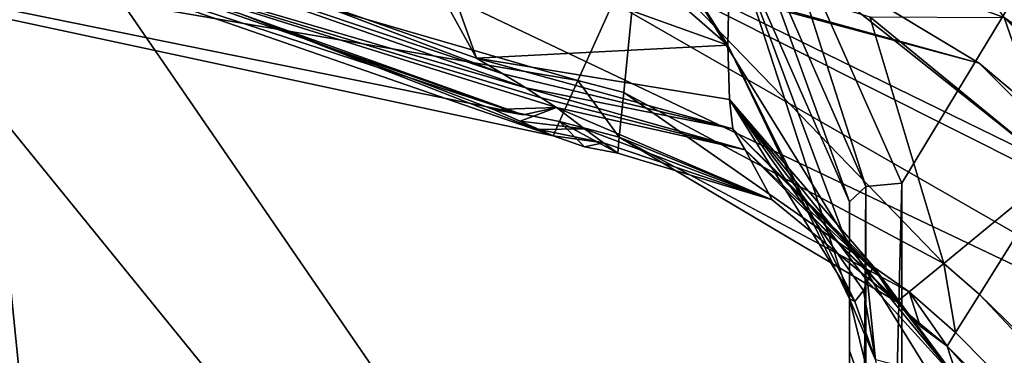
# Model space of a CAD drawing. Header units: millimetres. Extents: x -108 to 102, y -29 to 80.
# Tile 283 of 291: x 58.5 to 63.25, y 48.03 to 49.65. Entities that reach past the tile are written whole.
import ezdxf

# ---------------------------------------------------------------- set-up
doc = ezdxf.new("R2010")
doc.units = ezdxf.units.MM
doc.header["$LTSCALE"] = 65.185185
for name, color, linetype in [('100', 7, 'CONTINUOUS'), ('104', 7, 'CONTINUOUS'), ('105', 7, 'CONTINUOUS'), ('109', 7, 'CONTINUOUS'), ('14', 7, 'CONTINUOUS'), ('16', 7, 'CONTINUOUS'), ('23', 7, 'CONTINUOUS'), ('24', 7, 'CONTINUOUS'), ('2427', 7, 'CONTINUOUS'), ('2439', 7, 'CONTINUOUS'), ('2752', 7, 'CONTINUOUS'), ('32', 7, 'CONTINUOUS'), ('36', 7, 'CONTINUOUS'), ('37', 7, 'CONTINUOUS'), ('39', 7, 'CONTINUOUS'), ('41', 7, 'CONTINUOUS'), ('46', 7, 'CONTINUOUS'), ('47', 7, 'CONTINUOUS'), ('51', 7, 'CONTINUOUS'), ('52', 7, 'CONTINUOUS'), ('55', 7, 'CONTINUOUS'), ('57', 7, 'CONTINUOUS'), ('59', 7, 'CONTINUOUS'), ('61', 7, 'CONTINUOUS'), ('62', 7, 'CONTINUOUS'), ('63', 7, 'CONTINUOUS'), ('64', 7, 'CONTINUOUS'), ('73', 7, 'CONTINUOUS'), ('74', 7, 'CONTINUOUS'), ('75', 7, 'CONTINUOUS'), ('76', 7, 'CONTINUOUS'), ('81', 7, 'CONTINUOUS'), ('82', 7, 'CONTINUOUS'), ('83', 7, 'CONTINUOUS'), ('84', 7, 'CONTINUOUS'), ('85', 7, 'CONTINUOUS'), ('86', 7, 'CONTINUOUS'), ('93', 7, 'CONTINUOUS'), ('97', 7, 'CONTINUOUS'), ('98', 7, 'CONTINUOUS'), ('99', 7, 'CONTINUOUS')]:
    doc.layers.add(name, color=color, linetype=linetype)

msp = doc.modelspace()

# ---------------------------------------------------------------- linework, layer by layer
at = {"layer": '100', "color": 7, "linetype": 'CONTINUOUS', "true_color": 0xe6e6e6}
for points in [[(63.5, 48.9222, 95.55), (63.1256, 48.3223, 95.8429), (62.9542, 48.4726, 95.8429), (63.5, 48.9222, 95.55)], [(63.0109, 48.1384, 96.1673), (62.7869, 48.3348, 96.1673), (62.9542, 48.4726, 95.8429), (63.0109, 48.1384, 96.1673)], [(63.1256, 48.3223, 95.8429), (63.0109, 48.1384, 96.1673), (62.9542, 48.4726, 95.8429), (63.1256, 48.3223, 95.8429)], [(62.8407, 48.1703, 96.55), (62.7281, 48.2864, 96.55), (62.7869, 48.3348, 96.1673), (62.8407, 48.1703, 96.55)], [(62.9706, 48.0738, 96.55), (62.8407, 48.1703, 96.55), (62.7869, 48.3348, 96.1673), (62.9706, 48.0738, 96.55)], [(63.0109, 48.1384, 96.1673), (62.9706, 48.0738, 96.55), (62.7869, 48.3348, 96.1673), (63.0109, 48.1384, 96.1673)]]:
    msp.add_3dface(points, dxfattribs=at)
at = {"layer": '104', "color": 7, "linetype": 'CONTINUOUS', "true_color": 0xe6e6e6}
for points in [[(62.113, 50.2995, 110.7056), (61.9807, 50.2054, 110.7211), (62.5782, 48.8426, 111.2903), (62.113, 50.2995, 110.7056)], [(62.7516, 48.8587, 111.321), (62.113, 50.2995, 110.7056), (62.5782, 48.8426, 111.2903), (62.7516, 48.8587, 111.321)], [(61.9244, 50.0779, 110.6089), (62.5, 48.769, 111.1499), (61.9807, 50.2054, 110.7211), (61.9244, 50.0779, 110.6089)], [(61.9807, 50.2054, 110.7211), (62.5, 48.769, 111.1499), (62.5782, 48.8426, 111.2903), (61.9807, 50.2054, 110.7211)]]:
    msp.add_3dface(points, dxfattribs=at)
at = {"layer": '105', "color": 7, "linetype": 'CONTINUOUS', "true_color": 0xe6e6e6}
for points in [[(62.7516, 39.8462, 114.3917), (62.7516, 48.8587, 111.321), (62.5782, 41.8346, 113.9393), (62.7516, 39.8462, 114.3917)], [(62.7516, 48.8587, 111.321), (62.5782, 48.8426, 111.2903), (62.5782, 41.8346, 113.9393), (62.7516, 48.8587, 111.321)], [(62.5, 48.769, 111.1499), (62.5, 38.1229, 114.4499), (62.5782, 48.8426, 111.2903), (62.5, 48.769, 111.1499)], [(62.5782, 48.8426, 111.2903), (62.5, 38.1229, 114.4499), (62.5782, 41.8346, 113.9393), (62.5782, 48.8426, 111.2903)]]:
    msp.add_3dface(points, dxfattribs=at)
at = {"layer": '109', "color": 7, "linetype": 'CONTINUOUS', "true_color": 0xe6e6e6}
for points in [[(61.0714, 49.0882, 96.55), (58.4054, 50.016, 108.9895), (54.5, 50.5, 108.9895), (61.0714, 49.0882, 96.55)], [(54.5, 50.5, 96.55), (61.0714, 49.0882, 96.55), (54.5, 50.5, 108.9895), (54.5, 50.5, 96.55)], [(61.0714, 49.0882, 96.55), (59.5664, 49.6767, 108.365), (58.4054, 50.016, 108.9895), (61.0714, 49.0882, 96.55)], [(61.0714, 49.0882, 96.55), (60.784, 49.2143, 107.5141), (59.5664, 49.6767, 108.365), (61.0714, 49.0882, 96.55)], [(61.0714, 49.0882, 96.55), (60.9131, 49.1585, 107.3933), (60.784, 49.2143, 107.5141), (61.0714, 49.0882, 96.55)], [(61.0714, 49.0882, 96.55), (61.004, 49.1184, 107.2651), (60.9131, 49.1585, 107.3933), (61.0714, 49.0882, 96.55)], [(61.0714, 49.0882, 96.55), (61.0714, 49.0882, 107.0141), (61.004, 49.1184, 107.2651), (61.0714, 49.0882, 96.55)]]:
    msp.add_3dface(points, dxfattribs=at)
at = {"layer": '14', "linetype": 'CONTINUOUS'}
for points in [[(62.8154, 51.7671, 107.65), (69.4838, 46.4492, 107.65), (63.8998, 50.7814, 108.4225), (62.8154, 51.7671, 107.65)], [(69.4838, 46.4492, 107.65), (62.8154, 51.7671, 107.65), (63.8998, 50.7814, 106.8775), (69.4838, 46.4492, 107.65)]]:
    msp.add_3dface(points, dxfattribs=at)
at = {"layer": '16', "linetype": 'CONTINUOUS'}
for points in [[(63.8998, 50.7814, 98.0775), (69.4838, 46.4492, 98.85), (62.8154, 51.7671, 98.85), (63.8998, 50.7814, 98.0775)], [(62.8154, 51.7671, 98.85), (69.4838, 46.4492, 98.85), (63.8998, 50.7814, 99.6225), (62.8154, 51.7671, 98.85)]]:
    msp.add_3dface(points, dxfattribs=at)
at = {"layer": '23', "color": 7, "linetype": 'CONTINUOUS', "true_color": 0xe6e6e6}
for points in [[(62.9706, 48.0738, 96.55), (68.9846, 41.2967, 96.55), (62.9706, 48.0738, 108.9895), (62.9706, 48.0738, 96.55)], [(62.9706, 48.0738, 108.9895), (68.9846, 41.2967, 96.55), (68.9846, 41.2967, 108.9895), (62.9706, 48.0738, 108.9895)]]:
    msp.add_3dface(points, dxfattribs=at)
at = {"layer": '24', "color": 7, "linetype": 'CONTINUOUS', "true_color": 0xe6e6e6}
for points in [[(62.113, 50.2995, 110.7056), (62.7516, 48.8587, 111.321), (63.6429, 50.3359, 110.2005), (62.113, 50.2995, 110.7056)], [(62.7516, 48.8587, 111.321), (62.7516, 39.8462, 114.3917), (63.6429, 50.3359, 110.2005), (62.7516, 48.8587, 111.321)], [(63.6429, 50.3359, 110.2005), (62.7516, 39.8462, 114.3917), (70.3359, 43.6429, 110.2005), (63.6429, 50.3359, 110.2005)]]:
    msp.add_3dface(points, dxfattribs=at)
at = {"layer": '2427', "color": 7, "linetype": 'CONTINUOUS'}
for points in [[(49.4508, 53.3349, 120.55), (74, 29.972, 120.55), (54.5, 54, 120.55), (49.4508, 53.3349, 120.55)], [(54.5, 54, 120.55), (74, 29.972, 120.55), (59.5492, 53.3349, 120.55), (54.5, 54, 120.55)], [(44.7457, 51.385, 120.55), (74, 29.972, 120.55), (49.4508, 53.3349, 120.55), (44.7457, 51.385, 120.55)], [(59.5492, 53.3349, 120.55), (74, 29.972, 120.55), (64.2543, 51.385, 120.55), (59.5492, 53.3349, 120.55)], [(40.7064, 48.2835, 120.55), (74, 29.972, 120.55), (44.7457, 51.385, 120.55), (40.7064, 48.2835, 120.55)], [(37.6075, 44.2413, 120.55), (74, 29.972, 120.55), (40.7064, 48.2835, 120.55), (37.6075, 44.2413, 120.55)]]:
    msp.add_3dface(points, dxfattribs=at)
at = {"layer": '2439', "color": 7, "linetype": 'CONTINUOUS'}
for points in [[(58.202, 50.8868, 118.55), (58.4131, 51.427, 118.3692), (64.8806, 47.709, 118.55), (58.202, 50.8868, 118.55)], [(58.4131, 51.427, 118.3692), (63.3697, 49.8628, 117.892), (65.4211, 48.0015, 118.3746), (58.4131, 51.427, 118.3692)], [(58.4131, 51.427, 118.3692), (65.4211, 48.0015, 118.3746), (65.2952, 47.9659, 118.4384), (58.4131, 51.427, 118.3692)], [(64.8806, 47.709, 118.55), (58.4131, 51.427, 118.3692), (65.2952, 47.9659, 118.4384), (64.8806, 47.709, 118.55)]]:
    msp.add_3dface(points, dxfattribs=at)
at = {"layer": '2752', "color": 7, "linetype": 'CONTINUOUS'}
for points in [[(58.202, 50.8868, 118.55), (59.1054, 41.9339, 118.55), (58.071, 42.2282, 118.55), (58.202, 50.8868, 118.55)], [(58.202, 50.8868, 118.55), (64.8806, 47.709, 118.55), (61.9246, 45.4601, 118.55), (58.202, 50.8868, 118.55)], [(59.1054, 41.9339, 118.55), (58.202, 50.8868, 118.55), (61.9246, 45.4601, 118.55), (59.1054, 41.9339, 118.55)]]:
    msp.add_3dface(points, dxfattribs=at)
at = {"layer": '32', "color": 7, "linetype": 'CONTINUOUS', "true_color": 0xe6e6e6}
for points in [[(62.5, 48.0508, 110.5367), (62.5, 47.762, 110.7054), (62.5, 48.769, 111.1499), (62.5, 48.0508, 110.5367)], [(62.5, 48.769, 111.1499), (62.5, 47.762, 110.7054), (62.5, 38.1229, 114.4499), (62.5, 48.769, 111.1499)], [(62.5, 48.5349, 110.7444), (62.5, 48.0508, 110.5367), (62.5, 48.769, 111.1499), (62.5, 48.5349, 110.7444)], [(62.5, 48.3008, 110.339), (62.5, 48.0508, 110.5367), (62.5, 48.5349, 110.7444), (62.5, 48.3008, 110.339)]]:
    msp.add_3dface(points, dxfattribs=at)
at = {"layer": '36', "color": 7, "linetype": 'CONTINUOUS', "true_color": 0xe6e6e6}
for points in [[(54.5, 51.75, 107.0402), (54.5, 51.75, 108.3402), (63.125, 49.4389, 108.3402), (54.5, 51.75, 107.0402)], [(63.125, 49.4389, 107.0402), (54.5, 51.75, 107.0402), (63.125, 49.4389, 108.3402), (63.125, 49.4389, 107.0402)], [(69.4389, 43.125, 107.0402), (63.125, 49.4389, 107.0402), (69.4389, 43.125, 108.3402), (69.4389, 43.125, 107.0402)], [(69.4389, 43.125, 108.3402), (63.125, 49.4389, 107.0402), (63.125, 49.4389, 108.3402), (69.4389, 43.125, 108.3402)]]:
    msp.add_3dface(points, dxfattribs=at)
at = {"layer": '37', "color": 7, "linetype": 'CONTINUOUS', "true_color": 0xe6e6e6}
for points in [[(63.6198, 50.308, 106.7902), (68.9066, 45.9889, 106.717), (62.4951, 51.102, 106.717), (63.6198, 50.308, 106.7902)], [(68.9066, 45.9889, 106.717), (63.75, 50.5215, 106.5402), (62.4951, 51.102, 106.717), (68.9066, 45.9889, 106.717)]]:
    msp.add_3dface(points, dxfattribs=at)
at = {"layer": '39', "color": 7, "linetype": 'CONTINUOUS', "true_color": 0xe6e6e6}
for points in [[(54.5, 51.75, 107.0402), (63.125, 49.4389, 107.0402), (54.5, 51.8232, 106.8634), (54.5, 51.75, 107.0402)], [(54.5, 51.8232, 106.8634), (63.125, 49.4389, 107.0402), (62.0163, 50.1077, 106.8634), (54.5, 51.8232, 106.8634)], [(63.2453, 49.6581, 106.7902), (62.0163, 50.1077, 106.8634), (68.0438, 45.3009, 106.8634), (63.2453, 49.6581, 106.7902)], [(62.0163, 50.1077, 106.8634), (63.125, 49.4389, 107.0402), (68.0438, 45.3009, 106.8634), (62.0163, 50.1077, 106.8634)], [(63.125, 49.4389, 107.0402), (69.4389, 43.125, 107.0402), (68.0438, 45.3009, 106.8634), (63.125, 49.4389, 107.0402)]]:
    msp.add_3dface(points, dxfattribs=at)
at = {"layer": '41', "color": 7, "linetype": 'CONTINUOUS', "true_color": 0xe6e6e6}
for points in [[(63.125, 49.4389, 108.3402), (54.5, 51.75, 108.3402), (62.0163, 50.1077, 108.517), (63.125, 49.4389, 108.3402)], [(62.0163, 50.1077, 108.517), (63.2453, 49.6581, 108.5902), (68.0438, 45.3009, 108.517), (62.0163, 50.1077, 108.517)], [(63.125, 49.4389, 108.3402), (62.0163, 50.1077, 108.517), (68.0438, 45.3009, 108.517), (63.125, 49.4389, 108.3402)], [(69.4389, 43.125, 108.3402), (63.125, 49.4389, 108.3402), (68.0438, 45.3009, 108.517), (69.4389, 43.125, 108.3402)]]:
    msp.add_3dface(points, dxfattribs=at)
at = {"layer": '46', "color": 7, "linetype": 'CONTINUOUS', "true_color": 0xe6e6e6}
msp.add_3dface([(62.9706, 48.0738, 108.9895), (68.9846, 41.2967, 108.9895), (63.0246, 47.9049, 109.4535), (62.9706, 48.0738, 108.9895)], dxfattribs=at)
at = {"layer": '47', "color": 7, "linetype": 'CONTINUOUS', "true_color": 0xe6e6e6}
msp.add_3dface([(60.7021, 49.4622, 108.3506), (60.5635, 49.7152, 108.7888), (59.6586, 49.8324, 108.9918), (60.7021, 49.4622, 108.3506)], dxfattribs=at)
at = {"layer": '51', "color": 7, "linetype": 'CONTINUOUS', "true_color": 0xe6e6e6}
for points in [[(54.5, 51.75, 98.2402), (54.5, 51.75, 99.5402), (63.125, 49.4389, 99.5402), (54.5, 51.75, 98.2402)], [(63.125, 49.4389, 98.2402), (54.5, 51.75, 98.2402), (63.125, 49.4389, 99.5402), (63.125, 49.4389, 98.2402)], [(69.4389, 43.125, 98.2402), (63.125, 49.4389, 98.2402), (69.4389, 43.125, 99.5402), (69.4389, 43.125, 98.2402)], [(69.4389, 43.125, 99.5402), (63.125, 49.4389, 98.2402), (63.125, 49.4389, 99.5402), (69.4389, 43.125, 99.5402)]]:
    msp.add_3dface(points, dxfattribs=at)
at = {"layer": '52', "color": 7, "linetype": 'CONTINUOUS', "true_color": 0xe6e6e6}
for points in [[(63.125, 49.4389, 99.5402), (54.5, 51.75, 99.5402), (62.0163, 50.1077, 99.717), (63.125, 49.4389, 99.5402)], [(62.0163, 50.1077, 99.717), (63.2453, 49.6581, 99.7902), (68.0438, 45.3009, 99.717), (62.0163, 50.1077, 99.717)], [(63.125, 49.4389, 99.5402), (62.0163, 50.1077, 99.717), (68.0438, 45.3009, 99.717), (63.125, 49.4389, 99.5402)], [(69.4389, 43.125, 99.5402), (63.125, 49.4389, 99.5402), (68.0438, 45.3009, 99.717), (69.4389, 43.125, 99.5402)]]:
    msp.add_3dface(points, dxfattribs=at)
at = {"layer": '55', "color": 7, "linetype": 'CONTINUOUS', "true_color": 0xe6e6e6}
for points in [[(63.6198, 50.308, 108.5902), (62.4951, 51.102, 108.6634), (68.9066, 45.9889, 108.6634), (63.6198, 50.308, 108.5902)], [(62.4951, 51.102, 108.6634), (63.75, 50.5215, 108.8402), (68.9066, 45.9889, 108.6634), (62.4951, 51.102, 108.6634)]]:
    msp.add_3dface(points, dxfattribs=at)
at = {"layer": '57', "color": 7, "linetype": 'CONTINUOUS', "true_color": 0xe6e6e6}
for points in [[(63.6198, 50.308, 99.7902), (62.4951, 51.102, 99.8634), (68.9066, 45.9889, 99.8634), (63.6198, 50.308, 99.7902)], [(62.4951, 51.102, 99.8634), (63.75, 50.5215, 100.0402), (68.9066, 45.9889, 99.8634), (62.4951, 51.102, 99.8634)]]:
    msp.add_3dface(points, dxfattribs=at)
at = {"layer": '59', "color": 7, "linetype": 'CONTINUOUS', "true_color": 0xe6e6e6}
for points in [[(54.5, 51.75, 98.2402), (63.125, 49.4389, 98.2402), (54.5, 51.8232, 98.0634), (54.5, 51.75, 98.2402)], [(54.5, 51.8232, 98.0634), (63.125, 49.4389, 98.2402), (62.0163, 50.1077, 98.0634), (54.5, 51.8232, 98.0634)], [(63.2453, 49.6581, 97.9902), (62.0163, 50.1077, 98.0634), (68.0438, 45.3009, 98.0634), (63.2453, 49.6581, 97.9902)], [(62.0163, 50.1077, 98.0634), (63.125, 49.4389, 98.2402), (68.0438, 45.3009, 98.0634), (62.0163, 50.1077, 98.0634)], [(63.125, 49.4389, 98.2402), (69.4389, 43.125, 98.2402), (68.0438, 45.3009, 98.0634), (63.125, 49.4389, 98.2402)]]:
    msp.add_3dface(points, dxfattribs=at)
at = {"layer": '61', "color": 7, "linetype": 'CONTINUOUS', "true_color": 0xe6e6e6}
for points in [[(68.9066, 45.9889, 97.917), (63.75, 50.5215, 97.7402), (62.4951, 51.102, 97.917), (68.9066, 45.9889, 97.917)], [(63.6198, 50.308, 97.9902), (68.9066, 45.9889, 97.917), (62.4951, 51.102, 97.917), (63.6198, 50.308, 97.9902)]]:
    msp.add_3dface(points, dxfattribs=at)
at = {"layer": '62', "color": 7, "linetype": 'CONTINUOUS', "true_color": 0xe6e6e6}
for points in [[(63.2453, 49.6581, 95.55), (63.5, 48.9222, 95.55), (62.5978, 49.6609, 95.55), (63.2453, 49.6581, 95.55)], [(63.2453, 49.6581, 95.55), (69.6541, 43.2522, 95.55), (63.5, 48.9222, 95.55), (63.2453, 49.6581, 95.55)]]:
    msp.add_3dface(points, dxfattribs=at)
at = {"layer": '63', "color": 7, "linetype": 'CONTINUOUS', "true_color": 0xe6e6e6}
for points in [[(62.6138, 48.4589, 108.9895), (62.6254, 48.4373, 108.8613), (62.7665, 48.2425, 108.9895), (62.6138, 48.4589, 108.9895)], [(62.6254, 48.4373, 108.8613), (62.6373, 48.4165, 108.7317), (62.7665, 48.2425, 108.9895), (62.6254, 48.4373, 108.8613)], [(62.6373, 48.4165, 108.7317), (62.7068, 48.3132, 107.8084), (62.7665, 48.2425, 108.9895), (62.6373, 48.4165, 108.7317)], [(62.7068, 48.3132, 107.8084), (62.7281, 48.2864, 107.0142), (62.7665, 48.2425, 108.9895), (62.7068, 48.3132, 107.8084)], [(62.7281, 48.2864, 96.55), (62.8407, 48.1703, 96.55), (62.7281, 48.2864, 101.7821), (62.7281, 48.2864, 96.55)], [(62.7281, 48.2864, 101.7821), (62.8407, 48.1703, 96.55), (62.7281, 48.2864, 107.0142), (62.7281, 48.2864, 101.7821)], [(62.7281, 48.2864, 107.0142), (62.8407, 48.1703, 96.55), (62.7665, 48.2425, 108.9895), (62.7281, 48.2864, 107.0142)], [(62.9706, 48.0738, 96.55), (62.9706, 48.0738, 108.9895), (62.7665, 48.2425, 108.9895), (62.9706, 48.0738, 96.55)], [(62.8407, 48.1703, 96.55), (62.9706, 48.0738, 96.55), (62.7665, 48.2425, 108.9895), (62.8407, 48.1703, 96.55)]]:
    msp.add_3dface(points, dxfattribs=at)
at = {"layer": '64', "color": 7, "linetype": 'CONTINUOUS', "true_color": 0xe6e6e6}
for points in [[(62.6138, 48.4589, 108.9895), (63.0246, 47.9049, 109.4535), (62.5984, 48.4236, 109.3943), (62.6138, 48.4589, 108.9895)], [(63.0246, 47.9049, 109.4535), (62.6138, 48.4589, 108.9895), (62.7665, 48.2425, 108.9895), (63.0246, 47.9049, 109.4535)], [(62.6256, 48.0073, 109.9489), (62.5674, 48.3411, 109.7346), (62.5869, 48.3874, 109.5522), (62.6256, 48.0073, 109.9489)], [(63.0246, 47.9049, 109.4535), (62.5869, 48.3874, 109.5522), (62.5984, 48.4236, 109.3943), (63.0246, 47.9049, 109.4535)], [(63.0246, 47.9049, 109.4535), (62.6256, 48.0073, 109.9489), (62.5869, 48.3874, 109.5522), (63.0246, 47.9049, 109.4535)], [(62.5252, 48.288, 110.0345), (62.5674, 48.3411, 109.7346), (62.6256, 48.0073, 109.9489), (62.5252, 48.288, 110.0345)], [(62.5, 48.0508, 110.5367), (62.5, 48.3008, 110.339), (62.6974, 47.4972, 110.1709), (62.5, 48.0508, 110.5367)], [(62.5, 48.3008, 110.339), (62.5252, 48.288, 110.0345), (62.6256, 48.0073, 109.9489), (62.5, 48.3008, 110.339)], [(62.6974, 47.4972, 110.1709), (62.5, 48.3008, 110.339), (62.6256, 48.0073, 109.9489), (62.6974, 47.4972, 110.1709)], [(62.9706, 48.0738, 108.9895), (63.0246, 47.9049, 109.4535), (62.7665, 48.2425, 108.9895), (62.9706, 48.0738, 108.9895)], [(62.5, 47.762, 110.7054), (62.5, 48.0508, 110.5367), (62.6974, 47.4972, 110.1709), (62.5, 47.762, 110.7054)]]:
    msp.add_3dface(points, dxfattribs=at)
at = {"layer": '73', "color": 7, "linetype": 'CONTINUOUS', "true_color": 0xe6e6e6}
for points in [[(63.75, 50.5215, 96.55), (68.7349, 45.8519, 95.8429), (62.3998, 50.904, 95.8429), (63.75, 50.5215, 96.55)], [(68.7349, 45.8519, 95.8429), (63.2453, 49.6581, 95.55), (62.3998, 50.904, 95.8429), (68.7349, 45.8519, 95.8429)], [(69.6541, 43.2522, 95.55), (63.2453, 49.6581, 95.55), (68.7349, 45.8519, 95.8429), (69.6541, 43.2522, 95.55)]]:
    msp.add_3dface(points, dxfattribs=at)
at = {"layer": '74', "color": 7, "linetype": 'CONTINUOUS', "true_color": 0xe6e6e6}
for points in [[(61.0714, 49.0882, 96.55), (61.2238, 49.0339, 96.55), (61.0714, 49.0882, 107.0141), (61.0714, 49.0882, 96.55)], [(61.0714, 49.0882, 107.0141), (61.2238, 49.0339, 96.55), (61.2238, 49.0339, 107.0141), (61.0714, 49.0882, 107.0141)], [(61.2238, 49.0339, 96.55), (61.3829, 49.0049, 96.55), (61.2238, 49.0339, 107.0141), (61.2238, 49.0339, 96.55)], [(61.2238, 49.0339, 107.0141), (61.3829, 49.0049, 96.55), (61.3829, 49.0049, 101.7821), (61.2238, 49.0339, 107.0141)], [(61.3829, 49.0049, 107.0141), (61.2238, 49.0339, 107.0141), (61.3829, 49.0049, 101.7821), (61.3829, 49.0049, 107.0141)]]:
    msp.add_3dface(points, dxfattribs=at)
at = {"layer": '75', "color": 7, "linetype": 'CONTINUOUS', "true_color": 0xe6e6e6}
for points in [[(60.9131, 49.1585, 107.3933), (61.0885, 49.2243, 107.92), (60.784, 49.2143, 107.5141), (60.9131, 49.1585, 107.3933)], [(60.784, 49.2143, 107.5141), (61.0885, 49.2243, 107.92), (60.9281, 49.1884, 107.7239), (60.784, 49.2143, 107.5141)], [(61.2231, 49.1213, 107.6812), (61.0885, 49.2243, 107.92), (60.9131, 49.1585, 107.3933), (61.2231, 49.1213, 107.6812)], [(61.004, 49.1184, 107.2651), (61.2231, 49.1213, 107.6812), (60.9131, 49.1585, 107.3933), (61.004, 49.1184, 107.2651)], [(61.3151, 49.0536, 107.4487), (61.2231, 49.1213, 107.6812), (61.004, 49.1184, 107.2651), (61.3151, 49.0536, 107.4487)], [(61.0714, 49.0882, 107.0141), (61.3151, 49.0536, 107.4487), (61.004, 49.1184, 107.2651), (61.0714, 49.0882, 107.0141)], [(61.0714, 49.0882, 107.0141), (61.2238, 49.0339, 107.0141), (61.3151, 49.0536, 107.4487), (61.0714, 49.0882, 107.0141)], [(61.2238, 49.0339, 107.0141), (61.3829, 49.0049, 107.0141), (61.3151, 49.0536, 107.4487), (61.2238, 49.0339, 107.0141)]]:
    msp.add_3dface(points, dxfattribs=at)
at = {"layer": '76', "color": 7, "linetype": 'CONTINUOUS', "true_color": 0xe6e6e6}
for points in [[(60.9406, 49.319, 108.0964), (58.6495, 50.1198, 109.4895), (58.5223, 50.0288, 109.2502), (60.9406, 49.319, 108.0964)], [(59.6586, 49.8324, 108.9918), (58.6495, 50.1198, 109.4895), (60.8295, 49.3866, 108.2179), (59.6586, 49.8324, 108.9918)], [(58.6495, 50.1198, 109.4895), (60.9406, 49.319, 108.0964), (60.8295, 49.3866, 108.2179), (58.6495, 50.1198, 109.4895)], [(58.4054, 50.016, 108.9895), (60.9281, 49.1884, 107.7239), (58.5223, 50.0288, 109.2502), (58.4054, 50.016, 108.9895)], [(59.5664, 49.6767, 108.365), (60.9281, 49.1884, 107.7239), (58.4054, 50.016, 108.9895), (59.5664, 49.6767, 108.365)], [(60.9281, 49.1884, 107.7239), (61.0885, 49.2243, 107.92), (58.5223, 50.0288, 109.2502), (60.9281, 49.1884, 107.7239)], [(61.0885, 49.2243, 107.92), (61.0142, 49.2716, 108.0089), (58.5223, 50.0288, 109.2502), (61.0885, 49.2243, 107.92)], [(61.0142, 49.2716, 108.0089), (60.9406, 49.319, 108.0964), (58.5223, 50.0288, 109.2502), (61.0142, 49.2716, 108.0089)], [(60.7021, 49.4622, 108.3506), (59.6586, 49.8324, 108.9918), (60.8295, 49.3866, 108.2179), (60.7021, 49.4622, 108.3506)], [(60.784, 49.2143, 107.5141), (60.9281, 49.1884, 107.7239), (59.5664, 49.6767, 108.365), (60.784, 49.2143, 107.5141)]]:
    msp.add_3dface(points, dxfattribs=at)
at = {"layer": '81', "color": 7, "linetype": 'CONTINUOUS', "true_color": 0xe6e6e6}
for points in [[(61.3829, 49.0049, 101.7821), (61.3829, 49.0049, 96.55), (62.1267, 48.7789, 96.55), (61.3829, 49.0049, 101.7821)], [(61.3829, 49.0049, 107.0141), (61.3829, 49.0049, 101.7821), (62.1267, 48.7789, 96.55), (61.3829, 49.0049, 107.0141)], [(61.3829, 49.0049, 107.0141), (62.1267, 48.7789, 96.55), (62.1267, 48.7789, 107.0142), (61.3829, 49.0049, 107.0141)], [(62.7281, 48.2864, 96.55), (62.7281, 48.2864, 101.7821), (62.1267, 48.7789, 107.0142), (62.7281, 48.2864, 96.55)], [(62.1267, 48.7789, 96.55), (62.7281, 48.2864, 96.55), (62.1267, 48.7789, 107.0142), (62.1267, 48.7789, 96.55)], [(62.7281, 48.2864, 101.7821), (62.7281, 48.2864, 107.0142), (62.1267, 48.7789, 107.0142), (62.7281, 48.2864, 101.7821)]]:
    msp.add_3dface(points, dxfattribs=at)
at = {"layer": '82', "color": 7, "linetype": 'CONTINUOUS', "true_color": 0xe6e6e6}
for points in [[(61.0885, 49.2243, 107.92), (61.2231, 49.1213, 107.6812), (62.1267, 48.7789, 107.0142), (61.0885, 49.2243, 107.92)], [(61.0885, 49.2243, 107.92), (62.1267, 48.7789, 107.0142), (61.997, 49.02, 108.2686), (61.0885, 49.2243, 107.92)], [(61.2231, 49.1213, 107.6812), (61.3151, 49.0536, 107.4487), (62.1267, 48.7789, 107.0142), (61.2231, 49.1213, 107.6812)], [(61.3151, 49.0536, 107.4487), (61.3829, 49.0049, 107.0141), (62.1267, 48.7789, 107.0142), (61.3151, 49.0536, 107.4487)], [(62.7281, 48.2864, 107.0142), (62.7068, 48.3132, 107.8084), (61.997, 49.02, 108.2686), (62.7281, 48.2864, 107.0142)], [(62.1267, 48.7789, 107.0142), (62.7281, 48.2864, 107.0142), (61.997, 49.02, 108.2686), (62.1267, 48.7789, 107.0142)], [(62.7068, 48.3132, 107.8084), (62.6373, 48.4165, 108.7317), (61.997, 49.02, 108.2686), (62.7068, 48.3132, 107.8084)]]:
    msp.add_3dface(points, dxfattribs=at)
at = {"layer": '83', "color": 7, "linetype": 'CONTINUOUS', "true_color": 0xe6e6e6}
for points in [[(60.9406, 49.319, 108.0964), (61.0142, 49.2716, 108.0089), (61.997, 49.02, 108.2686), (60.9406, 49.319, 108.0964)], [(60.9406, 49.319, 108.0964), (61.997, 49.02, 108.2686), (61.9375, 49.1213, 108.4664), (60.9406, 49.319, 108.0964)], [(61.0142, 49.2716, 108.0089), (61.0885, 49.2243, 107.92), (61.997, 49.02, 108.2686), (61.0142, 49.2716, 108.0089)], [(62.6373, 48.4165, 108.7317), (62.6254, 48.4373, 108.8613), (61.9375, 49.1213, 108.4664), (62.6373, 48.4165, 108.7317)], [(61.997, 49.02, 108.2686), (62.6373, 48.4165, 108.7317), (61.9375, 49.1213, 108.4664), (61.997, 49.02, 108.2686)], [(62.6254, 48.4373, 108.8613), (62.6138, 48.4589, 108.9895), (61.9375, 49.1213, 108.4664), (62.6254, 48.4373, 108.8613)]]:
    msp.add_3dface(points, dxfattribs=at)
at = {"layer": '84', "color": 7, "linetype": 'CONTINUOUS', "true_color": 0xe6e6e6}
for points in [[(60.7021, 49.4622, 108.3506), (60.8295, 49.3866, 108.2179), (61.9375, 49.1213, 108.4664), (60.7021, 49.4622, 108.3506)], [(60.7021, 49.4622, 108.3506), (61.9375, 49.1213, 108.4664), (61.9222, 49.2628, 108.9477), (60.7021, 49.4622, 108.3506)], [(60.8295, 49.3866, 108.2179), (60.9406, 49.319, 108.0964), (61.9375, 49.1213, 108.4664), (60.8295, 49.3866, 108.2179)], [(62.6138, 48.4589, 108.9895), (62.5984, 48.4236, 109.3943), (61.9222, 49.2628, 108.9477), (62.6138, 48.4589, 108.9895)], [(61.9375, 49.1213, 108.4664), (62.6138, 48.4589, 108.9895), (61.9222, 49.2628, 108.9477), (61.9375, 49.1213, 108.4664)], [(62.5869, 48.3874, 109.5522), (62.5674, 48.3411, 109.7346), (61.9222, 49.2628, 108.9477), (62.5869, 48.3874, 109.5522)], [(62.5984, 48.4236, 109.3943), (62.5869, 48.3874, 109.5522), (61.9222, 49.2628, 108.9477), (62.5984, 48.4236, 109.3943)]]:
    msp.add_3dface(points, dxfattribs=at)
at = {"layer": '85', "color": 7, "linetype": 'CONTINUOUS', "true_color": 0xe6e6e6}
for points in [[(60.5, 50.0329, 109.339), (60.5635, 49.7152, 108.7888), (60.7021, 49.4622, 108.3506), (60.5, 50.0329, 109.339)], [(60.5, 50.0329, 109.339), (60.7021, 49.4622, 108.3506), (61.9142, 49.5255, 109.6319), (60.5, 50.0329, 109.339)], [(60.7021, 49.4622, 108.3506), (61.9222, 49.2628, 108.9477), (61.9142, 49.5255, 109.6319), (60.7021, 49.4622, 108.3506)], [(62.5252, 48.288, 110.0345), (62.5, 48.3008, 110.339), (61.9142, 49.5255, 109.6319), (62.5252, 48.288, 110.0345)], [(61.9222, 49.2628, 108.9477), (62.5252, 48.288, 110.0345), (61.9142, 49.5255, 109.6319), (61.9222, 49.2628, 108.9477)], [(62.5674, 48.3411, 109.7346), (62.5252, 48.288, 110.0345), (61.9222, 49.2628, 108.9477), (62.5674, 48.3411, 109.7346)]]:
    msp.add_3dface(points, dxfattribs=at)
at = {"layer": '86', "color": 7, "linetype": 'CONTINUOUS', "true_color": 0xe6e6e6}
for points in [[(60.5, 50.7586, 110.5959), (60.5, 50.0329, 109.339), (61.9142, 49.5255, 109.6319), (60.5, 50.7586, 110.5959)], [(60.5, 50.7586, 110.5959), (61.9142, 49.5255, 109.6319), (61.2734, 50.5385, 110.5258), (60.5, 50.7586, 110.5959)], [(61.2734, 50.5385, 110.5258), (61.9142, 49.5255, 109.6319), (61.9244, 50.0779, 110.6089), (61.2734, 50.5385, 110.5258)], [(61.9142, 49.5255, 109.6319), (62.5, 48.3008, 110.339), (61.9244, 50.0779, 110.6089), (61.9142, 49.5255, 109.6319)], [(62.5, 48.3008, 110.339), (62.5, 48.5349, 110.7444), (61.9244, 50.0779, 110.6089), (62.5, 48.3008, 110.339)], [(62.5, 48.5349, 110.7444), (62.5, 48.769, 111.1499), (61.9244, 50.0779, 110.6089), (62.5, 48.5349, 110.7444)]]:
    msp.add_3dface(points, dxfattribs=at)
at = {"layer": '93', "color": 7, "linetype": 'CONTINUOUS', "true_color": 0xe6e6e6}
for points in [[(63.5, 48.9222, 95.55), (69.8868, 41.7281, 95.55), (63.1256, 48.3223, 95.8429), (63.5, 48.9222, 95.55)], [(63.1256, 48.3223, 95.8429), (68.8283, 42.2562, 95.8429), (63.0109, 48.1384, 96.1673), (63.1256, 48.3223, 95.8429)], [(63.1256, 48.3223, 95.8429), (69.8868, 41.7281, 95.55), (68.8283, 42.2562, 95.8429), (63.1256, 48.3223, 95.8429)], [(68.8283, 42.2562, 95.8429), (62.9706, 48.0738, 96.55), (63.0109, 48.1384, 96.1673), (68.8283, 42.2562, 95.8429)], [(68.9846, 41.2967, 96.55), (62.9706, 48.0738, 96.55), (68.8283, 42.2562, 95.8429), (68.9846, 41.2967, 96.55)]]:
    msp.add_3dface(points, dxfattribs=at)
at = {"layer": '97', "color": 7, "linetype": 'CONTINUOUS', "true_color": 0xe6e6e6}
for points in [[(56.791, 50.631, 95.8429), (61.1917, 49.3553, 95.8429), (54.5, 50.5, 96.55), (56.791, 50.631, 95.8429)], [(56.791, 50.631, 95.8429), (61.4821, 50, 95.55), (61.1917, 49.3553, 95.8429), (56.791, 50.631, 95.8429)], [(61.0714, 49.0882, 96.55), (54.5, 50.5, 96.55), (61.1027, 49.1576, 96.1673), (61.0714, 49.0882, 96.55)], [(54.5, 50.5, 96.55), (61.1917, 49.3553, 95.8429), (61.1027, 49.1576, 96.1673), (54.5, 50.5, 96.55)]]:
    msp.add_3dface(points, dxfattribs=at)
at = {"layer": '98', "color": 7, "linetype": 'CONTINUOUS', "true_color": 0xe6e6e6}
for points in [[(61.1917, 49.3553, 95.8429), (61.4821, 50, 95.55), (61.412, 49.2964, 95.8429), (61.1917, 49.3553, 95.8429)], [(61.1027, 49.1576, 96.1673), (61.1917, 49.3553, 95.8429), (61.3904, 49.0807, 96.1673), (61.1027, 49.1576, 96.1673)], [(61.3904, 49.0807, 96.1673), (61.1917, 49.3553, 95.8429), (61.412, 49.2964, 95.8429), (61.3904, 49.0807, 96.1673)], [(61.2238, 49.0339, 96.55), (61.0714, 49.0882, 96.55), (61.1027, 49.1576, 96.1673), (61.2238, 49.0339, 96.55)], [(61.3829, 49.0049, 96.55), (61.2238, 49.0339, 96.55), (61.1027, 49.1576, 96.1673), (61.3829, 49.0049, 96.55)], [(61.3829, 49.0049, 96.55), (61.1027, 49.1576, 96.1673), (61.3904, 49.0807, 96.1673), (61.3829, 49.0049, 96.55)]]:
    msp.add_3dface(points, dxfattribs=at)
at = {"layer": '99', "color": 7, "linetype": 'CONTINUOUS', "true_color": 0xe6e6e6}
for points in [[(61.412, 49.2964, 95.8429), (61.4821, 50, 95.55), (62.9542, 48.4726, 95.8429), (61.412, 49.2964, 95.8429)], [(61.4821, 50, 95.55), (62.5978, 49.6609, 95.55), (62.9542, 48.4726, 95.8429), (61.4821, 50, 95.55)], [(62.5978, 49.6609, 95.55), (63.5, 48.9222, 95.55), (62.9542, 48.4726, 95.8429), (62.5978, 49.6609, 95.55)], [(61.3904, 49.0807, 96.1673), (61.412, 49.2964, 95.8429), (62.7869, 48.3348, 96.1673), (61.3904, 49.0807, 96.1673)], [(62.7869, 48.3348, 96.1673), (61.412, 49.2964, 95.8429), (62.9542, 48.4726, 95.8429), (62.7869, 48.3348, 96.1673)], [(62.1267, 48.7789, 96.55), (61.3829, 49.0049, 96.55), (61.3904, 49.0807, 96.1673), (62.1267, 48.7789, 96.55)], [(62.7281, 48.2864, 96.55), (62.1267, 48.7789, 96.55), (61.3904, 49.0807, 96.1673), (62.7281, 48.2864, 96.55)], [(62.7281, 48.2864, 96.55), (61.3904, 49.0807, 96.1673), (62.7869, 48.3348, 96.1673), (62.7281, 48.2864, 96.55)]]:
    msp.add_3dface(points, dxfattribs=at)

doc.saveas('drawing.dxf')
